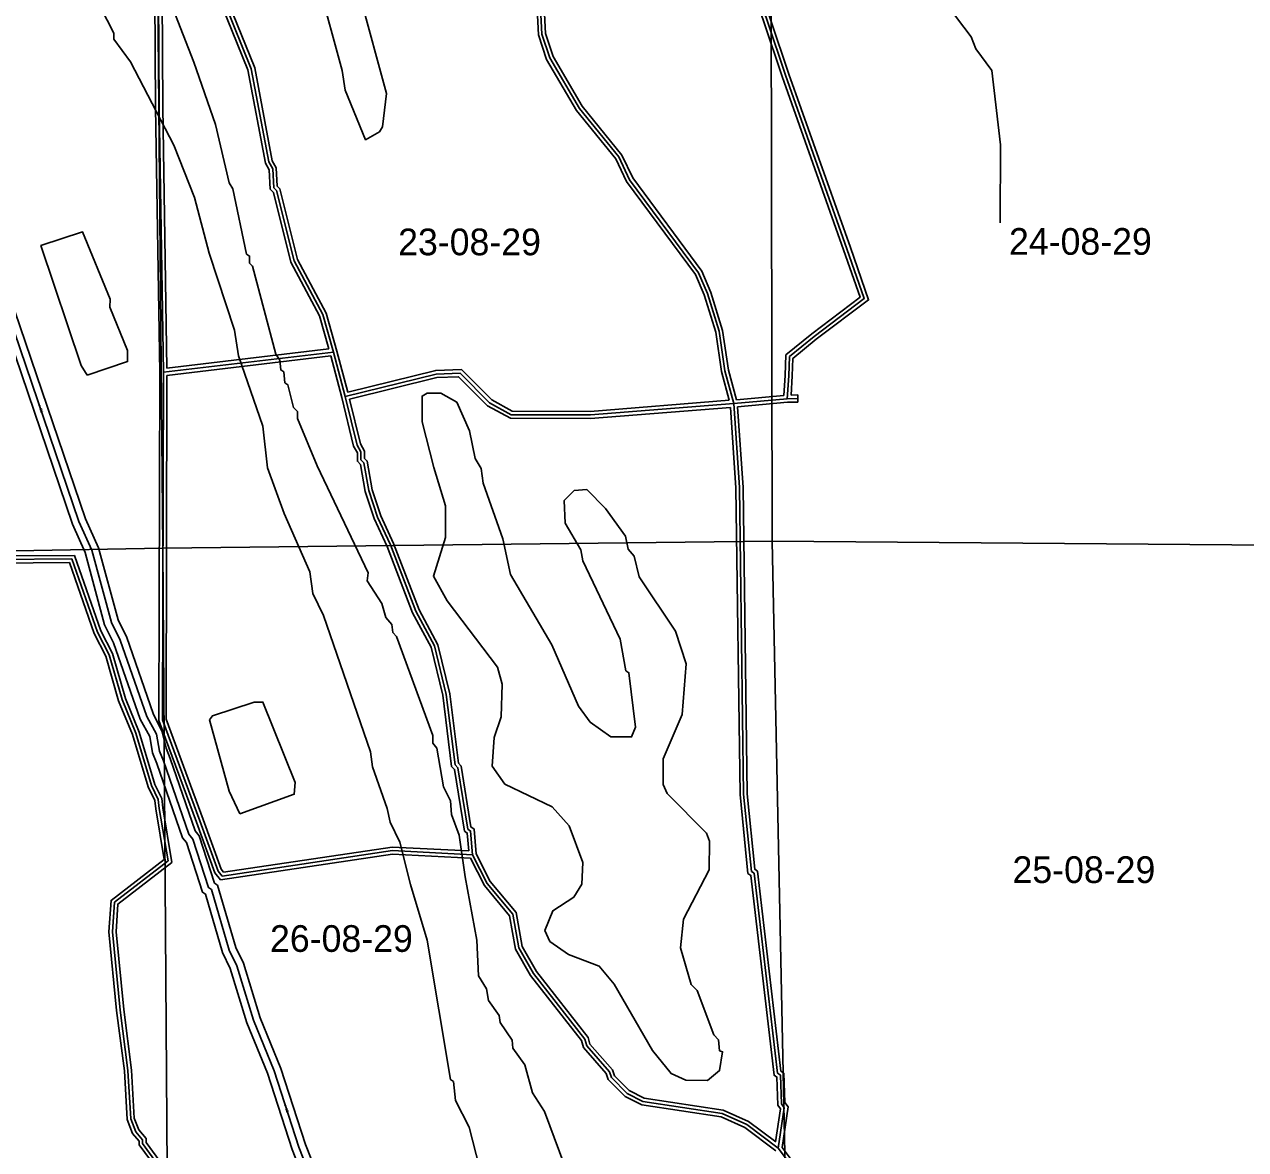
# Model space of a CAD drawing. Extents: x 418523 to 616617, y 1878279 to 2196743.
# Drawn here: x 540912 to 551209, y 1977041 to 1986525 of the extents above; entities that cross this region are included whole.
import ezdxf

# ---------------------------------------------------------------- set-up
doc = ezdxf.new("R2010")
doc.units = 0
for name, color, linetype in [('Level 1', 7, 'Continuous'), ('Level 13', 7, 'Continuous'), ('Level 14', 7, 'Continuous'), ('Level 2', 7, 'Continuous'), ('Level 31', 7, 'Continuous'), ('Level 32', 7, 'Continuous'), ('Level 34', 7, 'Continuous'), ('Level 5', 7, 'Continuous'), ('Level 7', 7, 'Continuous')]:
    doc.layers.add(name, color=color, linetype=linetype)

msp = doc.modelspace()

# ---------------------------------------------------------------- linework, layer by layer
at = {"layer": 'Level 1'}
for p, q in [((542030.12, 1987396.487), (542079.679, 1982110.887)), ((547206.693, 1987402.328), (547218.376, 1982168.775)), ((542079.679, 1982110.887), (547218.376, 1982168.775)), ((547218.376, 1982168.775), (547325.937, 1976873.048)), ((547218.376, 1982168.775), (552502.876, 1982128.401)), ((537275.066, 1982018.364), (542079.679, 1982110.887)), ((542079.679, 1982110.887), (542115.364, 1976873.28))]:
    msp.add_line(p, q, dxfattribs=at)
at = {"layer": 'Level 13'}
for points in [[(542050.756, 1980400.286), (542026.133, 1980541.826), (541943.163, 1980692.275), (541719.916, 1981334.826), (541645.197, 1981484.886), (541480.226, 1982093.8), (541372.488, 1982335.969), (540727.153, 1984230.105), (540462.366, 1984964.437), (540388.186, 1985281.417), (540338.304, 1985356.488), (540289.079, 1985539.928), (540197.723, 1985740.592), (540181.279, 1985857.015), (540090.266, 1986065.679), (540024.127, 1986316.086), (539982.785, 1986382.766), (539858.785, 1986791.547), (539825.612, 1986833.473), (539662.311, 1987351.114)], [(543324.935, 1976812.147), (543225.441, 1977062.284), (543018.964, 1977704.774), (542844.823, 1978130.426), (542704.418, 1978589.431), (542638.205, 1978723.097), (542489.394, 1979231.951), (542464.381, 1979248.756), (542332.08, 1979657.553), (542298.896, 1979699.112), (542083.808, 1980316.543), (542050.756, 1980400.286)]]:
    msp.add_lwpolyline(points, dxfattribs=at)
at = {"layer": 'Level 14'}
for points in [[(541992.694, 1980383.961), (541968.74, 1980521.647), (541888.159, 1980667.765), (541664.496, 1981311.512), (541588.837, 1981463.46), (541423.524, 1982073.641), (541316.566, 1982314.055), (540670.529, 1984210.252), (540404.739, 1984947.368), (540332.226, 1985257.216), (540282.896, 1985331.458), (540232.414, 1985519.584), (540139.524, 1985723.619), (540123.01, 1985840.524), (540033.429, 1986045.908), (539968.405, 1986292.091), (539927.649, 1986357.827), (539804.67, 1986763.241), (539771.71, 1986804.898), (539605.089, 1987333.062)], [(542106.126, 1980423.436), (542074.688, 1980562.337), (541998.167, 1980716.785), (541775.336, 1981358.138), (541701.557, 1981506.311), (541536.929, 1982113.958), (541428.409, 1982357.882), (540783.778, 1984249.958), (540519.994, 1984981.507), (540444.145, 1985305.618), (540393.711, 1985381.519), (540345.744, 1985560.271), (540255.923, 1985757.566), (540239.546, 1985873.506), (540147.103, 1986085.449), (540079.849, 1986340.079), (540037.922, 1986407.704), (539912.9, 1986819.853), (539879.514, 1986862.049), (539719.533, 1987369.165)], [(543383.082, 1976828.305), (543281.945, 1977082.574), (543075.378, 1977725.344), (542901.396, 1978150.603), (542760.36, 1978611.671), (542694.314, 1978745.003), (542540.885, 1979269.641), (542515.075, 1979286.981), (542385.797, 1979686.439), (542352.184, 1979728.536), (542140.068, 1980337.434), (542106.126, 1980423.436)], [(543266.788, 1976795.989), (543168.938, 1977041.995), (542962.551, 1977684.205), (542788.249, 1978110.249), (542648.475, 1978567.191), (542582.096, 1978701.192), (542437.901, 1979194.261), (542413.688, 1979210.53), (542278.364, 1979628.666), (542245.609, 1979669.689), (542027.548, 1980295.651), (541992.694, 1980383.961)]]:
    msp.add_lwpolyline(points, dxfattribs=at)
at = {"layer": 'Level 31'}
for p, q in [((542048.565, 1985827.16), (542038.336, 1987436.381)), ((542084.454, 1983592.733), (542048.565, 1985827.16)), ((542084.454, 1983592.733), (543518.827, 1983763.951)), ((543617.604, 1983388.717), (543518.827, 1983763.951)), ((542076.581, 1980663.078), (542084.454, 1983592.733)), ((546893.725, 1983329.727), (547343.987, 1983370.211)), ((547343.987, 1983370.211), (547432.816, 1983372.13)), ((541313.128, 1982019.408), (537937.01, 1981995.212)), ((542123.392, 1979474.553), (542049.573, 1979916.626))]:
    msp.add_line(p, q, dxfattribs=at)
for points in [[(547184.041, 1992549.046), (547186.784, 1991656.257), (545774.73, 1990570.595), (546707.555, 1989096.802), (546488.263, 1988630.156), (546476.423, 1988594.916), (546532.01, 1988409.649), (547175.472, 1986557.441), (547330.167, 1986096.227), (547847.974, 1984634.248), (547993.926, 1984214.521), (547570.131, 1983894.662), (547362.483, 1983724.722), (547356.613, 1983563.276), (547343.987, 1983370.211)], [(546893.725, 1983329.727), (546819.362, 1983605.237), (546770.234, 1983938.856), (546671.253, 1984255.898), (546596.594, 1984431.04), (546015.269, 1985216.098), (545923.855, 1985408.384), (545591.702, 1985817.77), (545342.711, 1986243.273), (545276.387, 1986443.849), (545252.661, 1986885.401), (545177.964, 1987044.182), (545138.312, 1987777.801), (544989.165, 1988069.906)], [(543518.827, 1983763.951), (543427.805, 1984080.976), (543187.154, 1984531.924), (543038.933, 1985124.052), (543013.95, 1985149.221), (543005.874, 1985307.801), (542972.746, 1985366.089), (542824.808, 1986150.228), (542601.297, 1986701.135), (542543.396, 1986851.141), (542535.271, 1986992.993), (542510.29, 1987018.162), (542486.031, 1987276.436), (542519.439, 1987412.341)], [(546893.725, 1983329.727), (545684.808, 1983232.976), (545017.686, 1983234.988), (544834.634, 1983335.549), (544585.422, 1983586.138), (544385.23, 1983578.383), (543617.604, 1983388.717)], [(544691.123, 1979525.947), (544674.915, 1979726.008), (544649.903, 1979742.812), (544568.033, 1980259.817), (544543.046, 1980284.986), (544469.656, 1980877.242), (544370.649, 1981285.931), (544212.915, 1981578.065), (543997.946, 1982137.298), (543890.164, 1982370.732), (543815.668, 1982596.064), (543774.507, 1982829.658), (543749.524, 1982854.827), (543749.727, 1982921.376), (543716.598, 1982980.026), (543617.604, 1983388.717)], [(547268.82, 1977051.534), (547319.644, 1977393.221), (547294.679, 1977426.751), (547287.143, 1977668.241), (547262.129, 1977685.043), (547066.606, 1979369.716), (547041.592, 1979386.155), (546976.58, 1980036.567), (546941.743, 1982621.18), (546893.725, 1983329.727)], [(542049.573, 1979916.626), (542041.239, 1979991.566), (541983.227, 1980108.48), (541851.038, 1980550.736), (541735.173, 1980834.385), (541627.844, 1981210.015), (541528.194, 1981401.973), (541313.128, 1982019.408)], [(542579.094, 1979346.239), (542545.212, 1979388.846), (542390.428, 1979811.53), (542076.581, 1980663.078)], [(542579.094, 1979346.239), (544015.788, 1979561.096), (544691.123, 1979525.947)], [(542066.364, 1976840.399), (542049.73, 1976898.999), (541908.502, 1977091.085), (541908.604, 1977124.177), (541850.434, 1977191.271), (541808.89, 1977299.771), (541785.094, 1977708.231), (541719.733, 1978216.827), (541654.839, 1978875.613), (541672.115, 1979125.755), (542123.392, 1979474.553)], [(547268.82, 1977051.534), (547002.584, 1977252.336), (546794.407, 1977344.596), (546127.794, 1977446.227), (545994.423, 1977513.54), (545861.567, 1977647.037), (545844.902, 1977697.271), (545653.604, 1977914.586), (545637.28, 1977972.82), (545205.234, 1978524.335), (545080.886, 1978741.45), (545031.614, 1979024.887), (544815.391, 1979284.102), (544691.123, 1979525.947)], [(547722.559, 1976199.964), (547708.306, 1976208.371), (547550.894, 1976625.586), (547492.736, 1976700.671), (547476.459, 1976775.996), (547268.82, 1977051.534)]]:
    msp.add_lwpolyline(points, dxfattribs=at)
at = {"layer": 'Level 32'}
for p, q in [((542018.569, 1985826.678), (542008.336, 1987436.189)), ((542078.562, 1985827.641), (542068.539, 1987404.832)), ((542054.454, 1983592.531), (542018.569, 1985826.678)), ((542113.918, 1983626.462), (542078.562, 1985827.641)), ((542113.918, 1983626.463), (543480.263, 1983789.56)), ((542114.384, 1983566.091), (543496.461, 1983731.066)), ((543588.516, 1983381.366), (543496.461, 1983731.066)), ((543639.095, 1983424.929), (543547.756, 1983771.908)), ((542046.568, 1980657.763), (542054.454, 1983592.531)), ((542106.597, 1980668.393), (542114.384, 1983566.091)), ((546916.126, 1983361.863), (547315.727, 1983397.791)), ((547376.06, 1983400.911), (547432.169, 1983402.123)), ((547432.169, 1983402.123), (547433.464, 1983342.136)), ((546925.643, 1983302.475), (547345.658, 1983340.239)), ((547345.657, 1983340.239), (547433.464, 1983342.136)), ((541334.394, 1982049.561), (537964.459, 1982025.41)), ((541291.864, 1981989.253), (537972.264, 1981965.462)), ((542090.846, 1979487.314), (542019.848, 1979912.494)), ((542155.939, 1979461.791), (542079.3, 1979920.756))]:
    msp.add_line(p, q, dxfattribs=at)
for points in [[(547154.145, 1992515.231), (547156.739, 1991670.999), (545734.736, 1990577.688), (546673.403, 1989094.665), (546460.375, 1988641.351), (546444.946, 1988595.431), (546503.46, 1988400.411), (547147.079, 1986547.748), (547301.804, 1986086.448), (547819.665, 1984624.313), (547958.414, 1984225.305), (547551.587, 1983918.252), (547332.994, 1983739.356), (547326.649, 1983564.801), (547315.727, 1983397.791)], [(547214.124, 1992522.446), (547216.83, 1991641.516), (545814.724, 1990563.501), (546741.708, 1989098.939), (546516.15, 1988618.961), (546507.899, 1988594.403), (546560.561, 1988418.886), (547203.864, 1986567.134), (547358.53, 1986106.006), (547876.281, 1984644.183), (548029.439, 1984203.737), (547588.675, 1983871.071), (547391.971, 1983710.089), (547386.578, 1983561.751), (547376.06, 1983400.911)], [(546855.357, 1983356.752), (546789.938, 1983599.121), (546740.895, 1983932.161), (546643.064, 1984245.52), (546570.382, 1984416.026), (545989.426, 1985200.586), (545898.3, 1985392.266), (545566.964, 1985800.644), (545315.221, 1986230.851), (545246.644, 1986438.236), (545223.018, 1986877.936), (545148.324, 1987036.714), (545108.698, 1987769.827), (544971.931, 1988037.689)], [(546916.127, 1983361.863), (546848.786, 1983611.353), (546799.571, 1983945.553), (546699.442, 1984266.276), (546622.808, 1984446.053), (546041.113, 1985231.611), (545949.411, 1985424.502), (545616.44, 1985834.896), (545370.202, 1986255.695), (545306.129, 1986449.461), (545282.304, 1986892.866), (545207.605, 1987051.651), (545167.925, 1987785.775), (545033.359, 1988049.325)], [(543547.756, 1983771.909), (543455.766, 1984092.303), (543215.359, 1984542.791), (543066.033, 1985139.336), (543043.328, 1985162.21), (543035.474, 1985316.436), (543001.299, 1985376.565), (542853.734, 1986158.732), (542629.194, 1986712.176), (542573.079, 1986857.555), (542564.572, 1987006.058), (542539.154, 1987031.668), (542516.374, 1987274.196), (542548.573, 1987405.179)], [(543480.262, 1983789.56), (543399.844, 1984069.649), (543158.947, 1984521.058), (543011.832, 1985108.769), (542984.572, 1985136.233), (542976.274, 1985299.167), (542944.192, 1985355.612), (542795.882, 1986141.725), (542573.4, 1986690.093), (542513.714, 1986844.728), (542505.969, 1986979.928), (542481.426, 1987004.656), (542455.688, 1987278.676), (542481.626, 1987384.191)], [(546855.357, 1983356.752), (545683.654, 1983262.979), (545025.427, 1983264.966), (544852.863, 1983359.765), (544597.412, 1983616.626), (544381.008, 1983608.243), (543639.095, 1983424.929)], [(546865.848, 1983297.399), (545685.961, 1983202.971), (545009.946, 1983205.011), (544816.406, 1983311.333), (544573.431, 1983555.651), (544389.453, 1983548.523), (543653.793, 1983366.755)], [(544658.454, 1979557.689), (544646.18, 1979709.171), (544622.316, 1979725.203), (544539.917, 1980245.556), (544514.534, 1980271.123), (544440.094, 1980871.848), (544342.405, 1981275.093), (544185.603, 1981565.504), (543970.297, 1982125.615), (543862.214, 1982359.7), (543786.5, 1982588.715), (543746.593, 1982815.194), (543719.484, 1982842.503), (543719.702, 1982913.531), (543688.423, 1982968.906), (543588.516, 1983381.366)], [(544720.544, 1979534.335), (544703.649, 1979742.846), (544677.489, 1979760.421), (544596.149, 1980274.079), (544571.559, 1980298.848), (544499.217, 1980882.636), (544398.892, 1981296.768), (544240.229, 1981590.626), (544025.596, 1982148.981), (543918.114, 1982381.765), (543844.836, 1982603.414), (543802.422, 1982844.122), (543779.563, 1982867.151), (543779.751, 1982929.22), (543744.772, 1982991.146), (543653.793, 1983366.755)], [(547246.574, 1977105.889), (547288.135, 1977385.303), (547264.986, 1977416.394), (547257.637, 1977651.92), (547233.923, 1977667.849), (547038.421, 1979352.34), (547013.162, 1979368.938), (546946.599, 1980034.87), (546911.755, 1982619.963), (546865.848, 1983297.399)], [(547300.345, 1977059.551), (547351.152, 1977401.137), (547324.37, 1977437.107), (547316.649, 1977684.563), (547290.335, 1977702.237), (547094.791, 1979387.093), (547070.021, 1979403.371), (547006.561, 1980038.264), (546971.729, 1982622.397), (546925.643, 1983302.475)], [(542079.3, 1979920.756), (542070.469, 1980000.151), (542011.239, 1980119.523), (541879.364, 1980560.726), (541763.568, 1980844.208), (541655.862, 1981221.158), (541555.815, 1981413.879), (541334.394, 1982049.561)], [(542019.848, 1979912.494), (542012.009, 1979982.98), (541955.216, 1980097.436), (541822.713, 1980540.744), (541706.778, 1980824.561), (541599.827, 1981198.871), (541500.573, 1981390.066), (541291.864, 1981989.253)], [(542566.397, 1979314.006), (542518.709, 1979373.971), (542362.268, 1979801.184), (542046.568, 1980657.763)], [(542591.791, 1979378.472), (542571.714, 1979403.719), (542418.589, 1979821.876), (542106.597, 1980668.393)], [(542591.791, 1979378.472), (544014.334, 1979591.213), (544658.454, 1979557.689)], [(542037.278, 1976833.002), (542022.35, 1976885.594), (541878.47, 1977081.285), (541878.569, 1977113.023), (541824.306, 1977175.61), (541779.21, 1977293.385), (541755.206, 1977705.443), (541689.92, 1978213.445), (541624.736, 1978875.173), (541643.114, 1979141.256), (542090.845, 1979487.313)], [(542095.453, 1976847.793), (542077.111, 1976912.404), (541938.534, 1977100.885), (541938.64, 1977135.331), (541876.562, 1977206.933), (541838.569, 1977306.156), (541814.984, 1977711.019), (541749.545, 1978220.211), (541684.941, 1978876.052), (541701.117, 1979110.253), (542155.939, 1979461.791)], [(542566.397, 1979314.006), (544017.242, 1979530.979), (544672.329, 1979496.883)], [(547247.395, 1977030.116), (546987.274, 1977226.306), (546785.919, 1977315.542), (546118.545, 1977417.29), (545976.578, 1977488.941), (545835.317, 1977630.884), (545818.349, 1977682.031), (545626.564, 1977899.899), (545609.998, 1977958.998), (545180.279, 1978507.542), (545052.233, 1978731.116), (545003.432, 1979011.838), (544790.225, 1979267.436), (544672.329, 1979496.883)], [(547246.575, 1977105.888), (547017.894, 1977278.366), (546802.894, 1977373.649), (546137.043, 1977475.165), (546012.268, 1977538.138), (545887.816, 1977663.191), (545871.455, 1977712.512), (545680.644, 1977929.272), (545664.564, 1977986.641), (545230.189, 1978541.127), (545109.54, 1978751.784), (545059.796, 1979037.937), (544840.558, 1979300.768), (544720.544, 1979534.335)], [(547737.801, 1976225.805), (547732.647, 1976228.845), (547577.371, 1976640.392), (547520.622, 1976713.661), (547504.389, 1976788.781), (547300.344, 1977059.551)]]:
    msp.add_lwpolyline(points, dxfattribs=at)
at = {"layer": 'Level 5'}
msp.add_lwpolyline([(549138.862, 1984852), (549141.02, 1985510.566), (549067.988, 1986136.019), (548935.221, 1986319.851), (548893.869, 1986420.013), (548570.123, 1986854.55), (548561.891, 1992039.831)], dxfattribs=at)
for points in [[(541440.231, 1983568.06), (541390.469, 1983651.591), (541051.943, 1984661.401), (541402.429, 1984776.967), (541634.024, 1984209.347), (541633.825, 1984142.656), (541782.675, 1983775.359), (541782.377, 1983683.656), (541440.231, 1983568.06)], [(542728.757, 1979870.869), (542637.671, 1980062.902), (542472.867, 1980663.645), (542498.007, 1980696.926), (542848.493, 1980812.493), (542923.525, 1980812.264), (543196.434, 1980136.131), (543187.805, 1980036.129), (542728.757, 1979870.869)]]:
    msp.add_lwpolyline(points, close=True, dxfattribs=at)
at = {"layer": 'Level 7'}
for points in [[(545594.124, 1976560.389), (545296.593, 1977361.634), (545197.077, 1977520.346), (545131.142, 1977753.991), (545031.557, 1977896.043), (545023.455, 1977962.734), (544923.9, 1978113.116), (544915.729, 1978171.497), (544824.454, 1978296.84), (544808.113, 1978396.941), (544741.749, 1978505.513), (544726.054, 1978805.68), (544627.742, 1979339.541), (544578.874, 1979689.829), (544512.729, 1979865.092), (544504.757, 1979981.825), (544446.794, 1980098.737), (544389.487, 1980424.044), (544356.265, 1980465.825), (544356.494, 1980532.516), (544050.732, 1981367.131), (544017.511, 1981400.612), (544009.369, 1981467.333), (543959.547, 1981525.854), (543926.594, 1981642.656), (543802.168, 1981834.79), (543810.707, 1981901.451), (543380.121, 1982803.176), (543214.699, 1983203.884), (543214.889, 1983262.236), (543181.648, 1983295.676), (543132.243, 1983487.58), (543107.302, 1983504.32), (543099.26, 1983596.051), (543074.289, 1983612.822), (543066.238, 1983696.184), (543033.056, 1983746.335), (542835.368, 1984488.89), (542810.457, 1984514), (542810.626, 1984572.351), (542785.675, 1984589.091), (542670.733, 1985139.683), (542637.551, 1985189.793), (542522.439, 1985682.034), (542340.736, 1986207.814), (542051.386, 1986950.697)], [(543393.269, 1986871.323), (543590.967, 1986137.068), (543615.45, 1985970.275), (543789.172, 1985552.867), (543906.084, 1985619.2), (543931.224, 1985660.781), (543965.479, 1985944.118), (543743.039, 1986761.805)], [(541500.596, 1986777.396), (541666.275, 1986451.761), (541666.117, 1986401.74), (541807.214, 1986209.546), (542171.754, 1985508.085), (542345.386, 1985065.696), (542468.928, 1984598.467), (542683.554, 1983947.515), (542716.209, 1983730.67), (542922.694, 1983138.109), (542963.271, 1982787.851), (543103.741, 1982403.914), (543318.895, 1981911.385), (543343.309, 1981727.921), (543434.424, 1981544.198), (543830.854, 1980392.506), (543847.127, 1980267.393), (543971.036, 1979916.866), (543995.649, 1979800.094), (544078.494, 1979633.071), (544169.022, 1979274.314), (544309.234, 1978807.025), (544505.519, 1977630.98), (544530.459, 1977614.21), (544546.613, 1977455.786), (544662.609, 1977230.312), (544868.439, 1976429.336)]]:
    msp.add_lwpolyline(points, dxfattribs=at)
msp.add_lwpolyline([(546672.971, 1977623.948), (546773.272, 1977706.981), (546798.799, 1977865.316), (546773.789, 1977873.716), (546765.747, 1977965.447), (546724.235, 1978007.257), (546583.725, 1978382.855), (546533.864, 1978433.035), (546443.145, 1978741.771), (546468.942, 1978983.457), (546687.019, 1979399.56), (546687.805, 1979641.316), (546663.024, 1979708.106), (546330.65, 1980042.641), (546297.528, 1980117.761), (546298.254, 1980334.506), (546457.851, 1980709.118), (546492.564, 1981134.178), (546401.748, 1981409.573), (546094.802, 1981869.051), (546053.678, 1982044.244), (546003.856, 1982102.765), (545979.174, 1982211.236), (545813.195, 1982445.17), (545655.329, 1982604.091), (545546.916, 1982596.11), (545463.295, 1982513.007), (545471.009, 1982321.243), (545603.676, 1982095.729), (545620.059, 1982003.967), (545934.718, 1981344.386), (545983.854, 1981077.46), (546008.824, 1981060.72), (546065.684, 1980602.02), (546032.074, 1980518.757), (545857.01, 1980519.346), (545682.334, 1980644.946), (545582.759, 1980778.658), (545359.344, 1981296.227), (545011.106, 1981889.256), (544945.399, 1982189.563), (544780.167, 1982656.951), (544763.924, 1982782.024), (544714.162, 1982865.556), (544664.896, 1983099.141), (544557.309, 1983341.255), (544424.155, 1983416.705), (544307.442, 1983417.093), (544265.702, 1983392.212), (544264.985, 1983175.467), (544363.774, 1982791.669), (544462.773, 1982466.223), (544461.917, 1982199.466), (544360.84, 1981874.678), (544476.867, 1981665.874), (544900.217, 1981105.966), (544941.45, 1980964.114), (544932.225, 1980689.047), (544873.287, 1980514.182), (544855.83, 1980272.486), (544963.716, 1980122.074), (545363.239, 1979929.035), (545504.465, 1979770.183), (545620.163, 1979461.377), (545611.236, 1979278.013), (545544.186, 1979169.84), (545368.764, 1979053.715), (545301.526, 1978887.18), (545342.909, 1978795.358), (545500.944, 1978686.457), (545759.072, 1978585.608), (545883.628, 1978435.126), (546206.925, 1977875.548), (546364.693, 1977683.316), (546489.576, 1977624.536), (546672.971, 1977623.948)], close=True, dxfattribs=at)

# ---------------------------------------------------------------- texts
at = {"layer": 'Level 2'}
for s, p in [('24-08-29', (549213.846, 1984583.441)), ('23-08-29', (544063.292, 1984579.537)), ('25-08-29', (549243.369, 1979287.898)), ('26-08-29', (542983.072, 1978707.256))]:
    msp.add_text(s, height=225, dxfattribs=at).set_placement(p)
at = {"layer": 'Level 34'}
for rotation, p in [(288.8130667, (541026.459, 1983312.846)), (287.8148778, (543099.366, 1977413.74))]:
    msp.add_text('I- 95', height=25, rotation=rotation, dxfattribs=at).set_placement(p)

doc.saveas('drawing.dxf')
